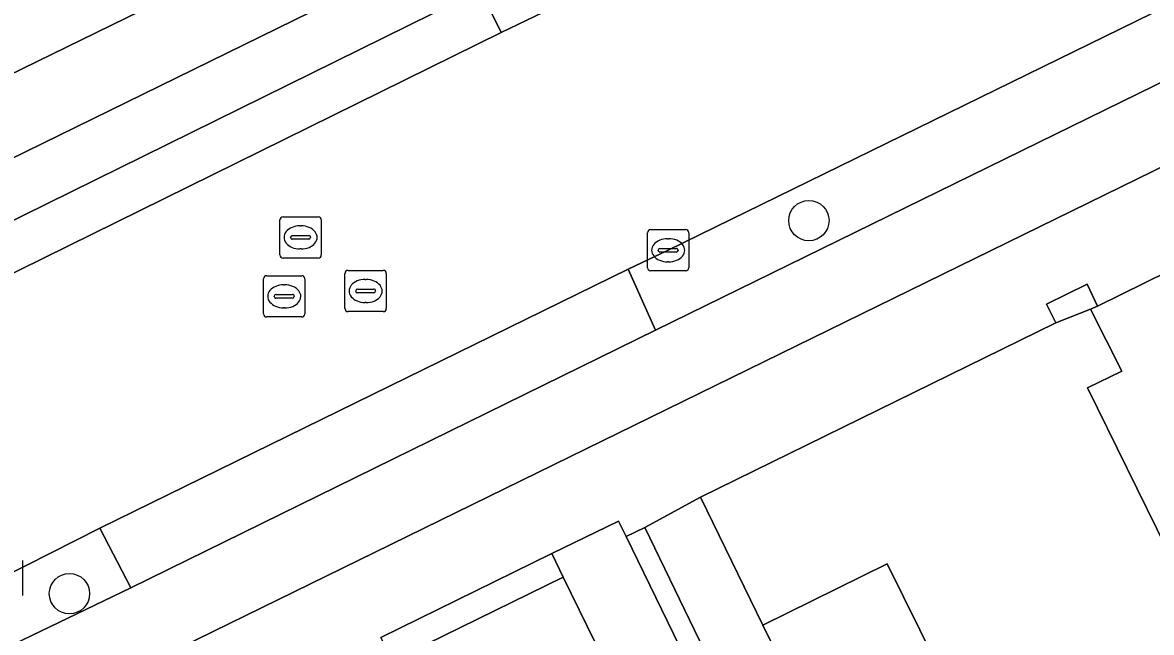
# Model space of a CAD drawing. Extents: x 160455 to 162082, y 388339 to 389736.
# Drawn here: x 160872.78 to 160900.16, y 388881.65 to 388896.44 of the extents above; entities that cross this region are included whole.
import ezdxf

# ---------------------------------------------------------------- set-up
doc = ezdxf.new("R2010")
doc.units = 0
for name, color, linetype in [('IMGEO_Berm_groen', 7, 'Continuous'), ('IMGEO_Boom', 7, 'Continuous'), ('IMGEO_Erf', 7, 'Continuous'), ('IMGEO_Fietspad_gesloten', 7, 'Continuous'), ('IMGEO_Fietspad_open', 7, 'Continuous'), ('IMGEO_Kolk', 7, 'Continuous'), ('IMGEO_Pand', 7, 'Continuous'), ('IMGEO_Parkeervlak_open', 7, 'Continuous'), ('IMGEO_Rijbaan_lokaal_gesloten', 7, 'Continuous'), ('IMGEO_Rioolput', 7, 'Continuous'), ('IMGEO_Verkeerseiland_open', 7, 'Continuous'), ('IMGEO_Voetpad_open', 7, 'Continuous')]:
    doc.layers.add(name, color=color, linetype=linetype)

msp = doc.modelspace()

# ---------------------------------------------------------------- linework, layer by layer
at = {"layer": 'IMGEO_Berm_groen'}
msp.add_lwpolyline([(160933.95, 388912.479), (160933.737, 388912.923), (160930.826, 388911.666), (160928.839, 388910.666), (160907.741, 388900.373), (160888.442, 388890.921), (160887.468, 388890.458), (160888.134, 388888.983), (160932.517, 388910.743)], dxfattribs=at)
msp.add_lwpolyline([(160875.412, 388882.733), (160874.659, 388884.176), (160872.282, 388882.972), (160870.262, 388882.003), (160867.584, 388880.687), (160868.27, 388879.237), (160870.367, 388880.302)], close=True, dxfattribs=at)
at = {"layer": 'IMGEO_Boom'}
for centre in [(160891.855, 388891.64), (160873.921, 388882.59)]:
    msp.add_circle(centre, 0.489, dxfattribs=at)
at = {"layer": 'IMGEO_Erf'}
msp.add_lwpolyline([(160900.537, 388883.667), (160898.609, 388887.584), (160899.444, 388887.985), (160898.685, 388889.494), (160897.842, 388889.158), (160889.229, 388884.929), (160890.736, 388881.827), (160893.752, 388883.317), (160894.938, 388880.915), (160896.085, 388878.593), (160893.068, 388877.103), (160895.862, 388871.413), (160898.88, 388872.889), (160900.046, 388870.503), (160901.193, 388868.157), (160898.175, 388866.682), (160900.977, 388860.978)], dxfattribs=at)
at = {"layer": 'IMGEO_Fietspad_gesloten'}
for points in [[(160935.958, 388926.245), (160935.472, 388926.041), (160929.623, 388923.115), (160929.542, 388923.081), (160924.149, 388920.448), (160820.314, 388869.678), (160812.524, 388865.895), (160804.151, 388861.828), (160752.018, 388836.29), (160739.38, 388830.051), (160696.889, 388809.242), (160688.114, 388804.953), (160688.97, 388803.215), (160707.492, 388812.318), (160716.69, 388816.833), (160716.639, 388816.936), (160723.758, 388820.418), (160723.804, 388820.325), (160740.999, 388828.766), (160761.388, 388838.743), (160804.958, 388860.084), (160820.353, 388867.581)], [(160820.353, 388867.581), (160909.887, 388911.468), (160925.131, 388918.94), (160926.09, 388919.406), (160929.273, 388920.954), (160932.035, 388922.279)]]:
    msp.add_lwpolyline(points, dxfattribs=at)
at = {"layer": 'IMGEO_Fietspad_open'}
for points in [[(160936.65, 388912.778), (160936.045, 388912.477), (160933.62, 388911.27), (160933.39, 388911.155), (160932.517, 388910.743), (160888.134, 388888.983), (160875.412, 388882.733), (160870.367, 388880.302), (160868.27, 388879.237), (160861.035, 388875.725), (160851.6, 388871.082), (160844.374, 388867.53), (160835.881, 388863.365), (160828.618, 388859.824), (160821.23, 388856.204)], [(160822.105, 388854.6), (160868.356, 388877.242), (160931.655, 388908.25), (160932.559, 388908.693), (160933.452, 388909.127)]]:
    msp.add_lwpolyline(points, dxfattribs=at)
at = {"layer": 'IMGEO_Kolk'}
for p, q in [((160887.941, 388890.494), (160887.941, 388891.346)), ((160888.016, 388891.42), (160888.868, 388891.42)), ((160888.942, 388891.346), (160888.942, 388890.494)), ((160888.243, 388890.963), (160888.641, 388890.963)), ((160888.429, 388891.2), (160888.454, 388891.2)), ((160888.2, 388890.914), (160888.2, 388890.926)), ((160888.638, 388890.877), (160888.24, 388890.877)), ((160888.684, 388890.926), (160888.684, 388890.914)), ((160888.868, 388890.42), (160888.016, 388890.42)), ((160888.452, 388890.64), (160888.427, 388890.64)), ((160872.784, 388883.397), (160872.784, 388882.545))]:
    msp.add_line(p, q, dxfattribs=at)
for points in [[(160887.941, 388890.494), (160887.941, 388891.346)], [(160888.016, 388891.42), (160888.868, 388891.42)], [(160888.942, 388891.346), (160888.942, 388890.494)], [(160888.868, 388890.42), (160888.016, 388890.42)], [(160872.784, 388883.397), (160872.784, 388882.545)]]:
    msp.add_lwpolyline(points, dxfattribs=at)
for centre, radius, start, end in [((160888.018, 388891.344), 0.0765, 91.552, 178.448), ((160888.018, 388891.344), 0.0765, 91.552, 178.448), ((160888.866, 388891.344), 0.0765, 1.552, 88.448), ((160888.866, 388891.344), 0.0765, 1.552, 88.448), ((160888.24, 388890.923), 0.0403, 85.8775, 175.7526), ((160888.645, 388890.925), 0.0386, 1.7309, 96.639), ((160888.237, 388890.913), 0.0366, 178.938, 274.7102), ((160888.641, 388890.92), 0.043, 264.8664, 352.4533), ((160888.018, 388890.496), 0.0765, 181.552, 268.448), ((160888.018, 388890.496), 0.0765, 181.552, 268.448), ((160888.866, 388890.496), 0.0765, 271.552, 358.448), ((160888.866, 388890.496), 0.0765, 271.552, 358.448)]:
    msp.add_arc(centre, radius, start, end, dxfattribs=at)
for centre, major_axis, ratio, start_param, end_param in [((160888.428, 388890.92), (-0.387, 0.002), 0.722429, 4.712389, 7.853982), ((160888.453, 388890.92), (-0.39, 0.002), 0.717154, 1.570796, 4.712389)]:
    msp.add_ellipse(centre, major_axis=major_axis, ratio=ratio, start_param=start_param, end_param=end_param, dxfattribs=at)
at = {"layer": 'IMGEO_Pand'}
for points in [[(160900.537, 388883.667), (160910.749, 388888.687), (160909.724, 388890.777), (160911.951, 388891.87), (160910.387, 388895.057), (160908.16, 388893.964), (160908.085, 388894.116), (160898.851, 388889.568), (160898.685, 388889.494), (160899.444, 388887.985), (160898.609, 388887.584)], [(160891.919, 388879.431), (160894.938, 388880.915), (160893.752, 388883.317), (160890.736, 388881.827)]]:
    msp.add_lwpolyline(points, close=True, dxfattribs=at)
at = {"layer": 'IMGEO_Parkeervlak_open'}
msp.add_lwpolyline([(160911.215, 388835.363), (160909.672, 388838.494), (160906.104, 388845.826), (160904.655, 388848.803), (160901.054, 388856.106), (160899.601, 388859.082), (160895.9, 388866.666), (160894.431, 388869.632), (160890.862, 388876.949), (160888.997, 388880.736), (160887.426, 388883.979), (160887.237, 388884.348), (160885.623, 388883.565), (160885.899, 388882.993), (160887.06, 388880.61), (160896.329, 388861.695), (160910.956, 388831.772)], dxfattribs=at)
at = {"layer": 'IMGEO_Rijbaan_lokaal_gesloten'}
for points in [[(160872.282, 388882.972), (160874.659, 388884.176), (160887.468, 388890.458), (160888.442, 388890.921), (160907.741, 388900.373), (160928.839, 388910.666), (160930.826, 388911.666), (160928.001, 388917.442), (160927.929, 388917.405), (160927.165, 388917.032), (160910.99, 388909.142), (160910.823, 388909.06), (160903.765, 388905.697), (160902.415, 388905.053), (160887.872, 388897.926), (160885.399, 388896.691), (160884.389, 388896.2), (160871.543, 388889.868)], [(160896.329, 388861.695), (160887.06, 388880.61), (160885.899, 388882.993), (160881.756, 388880.964), (160882.647, 388879.267), (160885.54, 388873.4), (160892.253, 388859.641), (160900.787, 388842.277), (160909.404, 388824.657), (160917.312, 388808.452), (160924.513, 388793.746), (160925.346, 388792.037), (160926.223, 388790.231)]]:
    msp.add_lwpolyline(points, dxfattribs=at)
at = {"layer": 'IMGEO_Rioolput'}
for p, q in [((160879.027, 388890.806), (160879.027, 388891.658)), ((160879.102, 388891.732), (160879.954, 388891.732)), ((160879.515, 388891.512), (160879.54, 388891.512)), ((160880.028, 388891.658), (160880.028, 388890.806)), ((160879.286, 388891.226), (160879.286, 388891.238)), ((160879.329, 388891.275), (160879.727, 388891.275)), ((160879.77, 388891.238), (160879.77, 388891.226)), ((160879.724, 388891.189), (160879.326, 388891.189)), ((160879.538, 388890.952), (160879.513, 388890.952)), ((160879.954, 388890.732), (160879.102, 388890.732)), ((160880.679, 388890.432), (160881.531, 388890.432)), ((160878.63, 388889.376), (160878.63, 388890.228)), ((160878.705, 388890.302), (160879.557, 388890.302)), ((160879.631, 388890.228), (160879.631, 388889.376)), ((160880.604, 388889.506), (160880.604, 388890.358)), ((160881.092, 388890.212), (160881.117, 388890.212)), ((160881.605, 388890.358), (160881.605, 388889.506)), ((160878.932, 388889.845), (160879.33, 388889.845)), ((160879.118, 388890.082), (160879.143, 388890.082)), ((160880.863, 388889.926), (160880.863, 388889.938)), ((160881.301, 388889.889), (160880.903, 388889.889)), ((160880.906, 388889.975), (160881.304, 388889.975)), ((160881.347, 388889.938), (160881.347, 388889.926)), ((160878.889, 388889.796), (160878.889, 388889.808)), ((160879.327, 388889.759), (160878.929, 388889.759)), ((160879.373, 388889.808), (160879.373, 388889.796)), ((160881.115, 388889.652), (160881.09, 388889.652)), ((160879.557, 388889.302), (160878.705, 388889.302)), ((160879.141, 388889.522), (160879.116, 388889.522)), ((160881.531, 388889.432), (160880.679, 388889.432))]:
    msp.add_line(p, q, dxfattribs=at)
for points in [[(160879.027, 388890.806), (160879.027, 388891.658)], [(160879.102, 388891.732), (160879.954, 388891.732)], [(160880.028, 388891.658), (160880.028, 388890.806)], [(160879.954, 388890.732), (160879.102, 388890.732)], [(160880.679, 388890.432), (160881.531, 388890.432)], [(160878.63, 388889.376), (160878.63, 388890.228)], [(160878.705, 388890.302), (160879.557, 388890.302)], [(160879.631, 388890.228), (160879.631, 388889.376)], [(160880.604, 388889.506), (160880.604, 388890.358)], [(160881.605, 388890.358), (160881.605, 388889.506)], [(160879.557, 388889.302), (160878.705, 388889.302)], [(160881.531, 388889.432), (160880.679, 388889.432)]]:
    msp.add_lwpolyline(points, dxfattribs=at)
for centre, radius, start, end in [((160879.104, 388891.656), 0.0765, 91.552, 178.448), ((160879.104, 388891.656), 0.0765, 91.552, 178.448), ((160879.952, 388891.656), 0.0765, 1.552, 88.448), ((160879.952, 388891.656), 0.0765, 1.552, 88.448), ((160879.326, 388891.235), 0.0403, 85.8775, 175.7526), ((160879.323, 388891.225), 0.0366, 178.938, 274.7102), ((160879.727, 388891.232), 0.043, 264.8664, 352.4533), ((160879.731, 388891.237), 0.0386, 1.7309, 96.639), ((160879.104, 388890.808), 0.0765, 181.552, 268.448), ((160879.104, 388890.808), 0.0765, 181.552, 268.448), ((160879.952, 388890.808), 0.0765, 271.552, 358.448), ((160879.952, 388890.808), 0.0765, 271.552, 358.448), ((160880.681, 388890.356), 0.0765, 91.552, 178.448), ((160880.681, 388890.356), 0.0765, 91.552, 178.448), ((160881.529, 388890.356), 0.0765, 1.552, 88.448), ((160881.529, 388890.356), 0.0765, 1.552, 88.448), ((160878.707, 388890.226), 0.0765, 91.552, 178.448), ((160878.707, 388890.226), 0.0765, 91.552, 178.448), ((160879.555, 388890.226), 0.0765, 1.552, 88.448), ((160879.555, 388890.226), 0.0765, 1.552, 88.448), ((160878.929, 388889.805), 0.0403, 85.8775, 175.7526), ((160879.334, 388889.807), 0.0386, 1.7309, 96.639), ((160880.903, 388889.935), 0.0403, 85.8775, 175.7526), ((160880.9, 388889.925), 0.0366, 178.938, 274.7102), ((160881.304, 388889.932), 0.043, 264.8664, 352.4533), ((160881.308, 388889.937), 0.0386, 1.7309, 96.639), ((160878.926, 388889.795), 0.0366, 178.938, 274.7102), ((160879.33, 388889.802), 0.043, 264.8664, 352.4533), ((160878.707, 388889.378), 0.0765, 181.552, 268.448), ((160878.707, 388889.378), 0.0765, 181.552, 268.448), ((160879.555, 388889.378), 0.0765, 271.552, 358.448), ((160879.555, 388889.378), 0.0765, 271.552, 358.448), ((160880.681, 388889.508), 0.0765, 181.552, 268.448), ((160880.681, 388889.508), 0.0765, 181.552, 268.448), ((160881.529, 388889.508), 0.0765, 271.552, 358.448), ((160881.529, 388889.508), 0.0765, 271.552, 358.448)]:
    msp.add_arc(centre, radius, start, end, dxfattribs=at)
for centre, major_axis, ratio, start_param, end_param in [((160879.514, 388891.232), (-0.387, 0.002), 0.722429, 4.712389, 7.853982), ((160879.539, 388891.232), (-0.39, 0.002), 0.717154, 1.570796, 4.712389), ((160881.091, 388889.932), (-0.387, 0.002), 0.722429, 4.712389, 7.853982), ((160881.116, 388889.932), (-0.39, 0.002), 0.717154, 1.570796, 4.712389), ((160879.117, 388889.802), (-0.387, 0.002), 0.722429, 4.712389, 7.853982), ((160879.142, 388889.802), (-0.39, 0.002), 0.717154, 1.570796, 4.712389)]:
    msp.add_ellipse(centre, major_axis=major_axis, ratio=ratio, start_param=start_param, end_param=end_param, dxfattribs=at)
at = {"layer": 'IMGEO_Verkeerseiland_open'}
for points in [[(160902.415, 388905.053), (160903.765, 388905.697), (160903.541, 388906.153), (160910.727, 388909.682), (160909.887, 388911.468), (160820.353, 388867.581), (160804.958, 388860.084), (160761.388, 388838.743), (160740.999, 388828.766), (160723.804, 388820.325), (160724.107, 388819.706), (160738.585, 388826.804), (160740.267, 388827.638)], [(160869.671, 388888.959), (160871.543, 388889.868), (160871.033, 388890.902), (160883.879, 388897.234), (160884.389, 388896.2), (160885.399, 388896.691)]]:
    msp.add_lwpolyline(points, dxfattribs=at)
at = {"layer": 'IMGEO_Voetpad_open'}
for points in [[(160928.435, 388924.714), (160918.922, 388920.047), (160908.826, 388915.117), (160901.022, 388911.309), (160891.286, 388906.53), (160883.834, 388902.918), (160882.906, 388902.468), (160877.634, 388899.899), (160873.597, 388897.902), (160868.292, 388895.296), (160868.202, 388895.257), (160842.385, 388882.64), (160840.695, 388881.816), (160830.287, 388876.733), (160828.55, 388875.97), (160822.373, 388872.952), (160820.748, 388872.176), (160814.423, 388869.063), (160814.282, 388868.993), (160811.654, 388867.688), (160812.524, 388865.895), (160820.314, 388869.678), (160924.149, 388920.448)], [(160881.756, 388880.964), (160881.475, 388881.523), (160885.623, 388883.565), (160887.237, 388884.348), (160887.426, 388883.979), (160887.875, 388884.196), (160889.229, 388884.929), (160897.842, 388889.158), (160897.619, 388889.615), (160898.606, 388890.098), (160898.851, 388889.568), (160908.085, 388894.116), (160911.106, 388895.713), (160912.86, 388896.392), (160932.67, 388906.09), (160931.655, 388908.25), (160868.356, 388877.242), (160822.105, 388854.6)], [(160900.977, 388860.978), (160898.175, 388866.682), (160897.03, 388869.023), (160895.862, 388871.413), (160893.068, 388877.103), (160891.919, 388879.431), (160890.736, 388881.827), (160889.229, 388884.929), (160887.875, 388884.196), (160889.446, 388880.953), (160888.997, 388880.736), (160890.862, 388876.949), (160891.311, 388877.168), (160894.88, 388869.851), (160894.431, 388869.632), (160895.9, 388866.666), (160896.349, 388866.885), (160900.05, 388859.301), (160899.601, 388859.082), (160901.054, 388856.106)]]:
    msp.add_lwpolyline(points, dxfattribs=at)
for points in [[(160884.389, 388896.2), (160883.879, 388897.234), (160871.033, 388890.902), (160871.543, 388889.868)], [(160888.134, 388888.983), (160887.468, 388890.458), (160874.659, 388884.176), (160875.412, 388882.733)], [(160898.851, 388889.568), (160898.606, 388890.098), (160897.619, 388889.615), (160897.842, 388889.158), (160898.685, 388889.494)], [(160888.997, 388880.736), (160889.446, 388880.953), (160887.875, 388884.196), (160887.426, 388883.979)], [(160881.756, 388880.964), (160885.899, 388882.993), (160885.623, 388883.565), (160881.475, 388881.523)]]:
    msp.add_lwpolyline(points, close=True, dxfattribs=at)

doc.saveas('drawing.dxf')
